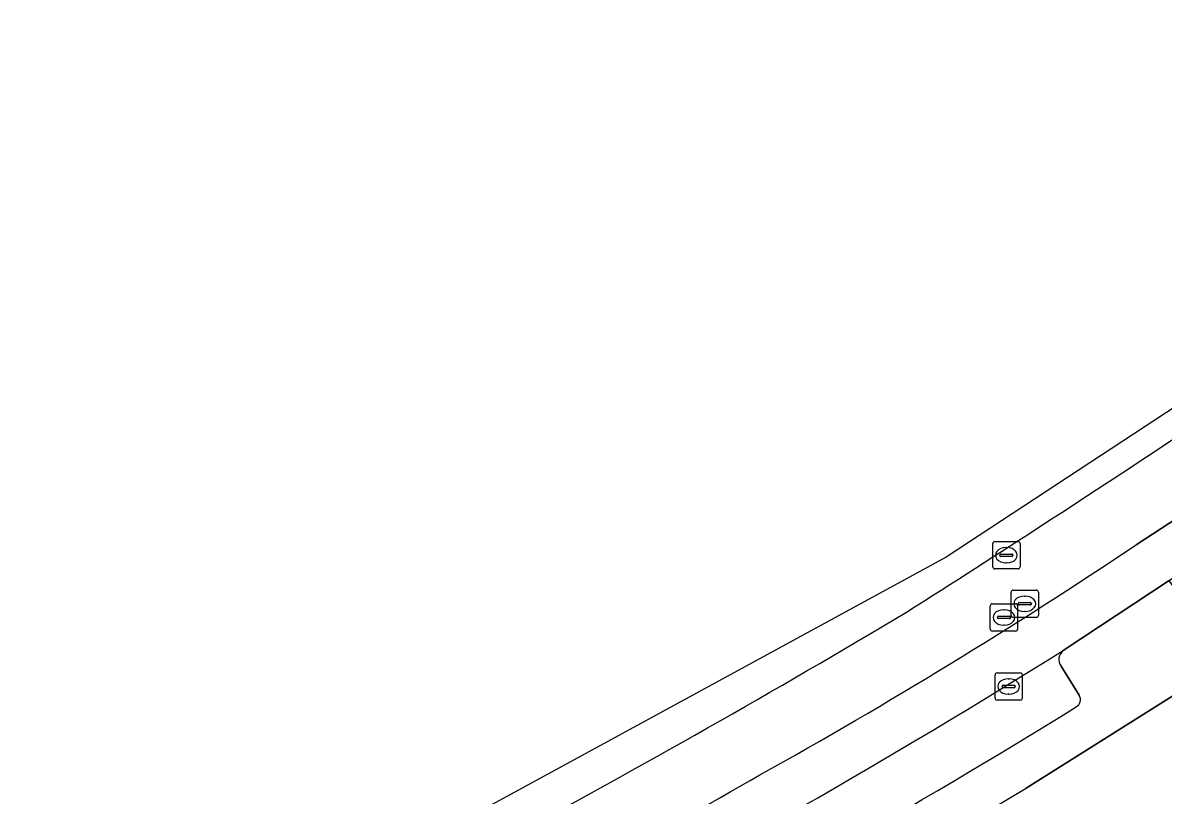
# Model space of a CAD drawing. Extents: x 159960 to 160866, y 382700 to 383354.
# Drawn here: x 160223.91 to 160265.69, y 383323.04 to 383351.34 of the extents above; entities that cross this region are included whole.
import ezdxf

# ---------------------------------------------------------------- set-up
doc = ezdxf.new("R2010")
doc.units = 0
for name, color, linetype in [('IMGEO_Erf', 7, 'Continuous'), ('IMGEO_Kolk', 7, 'Continuous'), ('IMGEO_Parkeervlak_open', 7, 'Continuous'), ('IMGEO_Rijbaan_lokaal_gesloten', 7, 'Continuous'), ('IMGEO_Rijbaan_lokaal_open', 7, 'Continuous'), ('IMGEO_Rioolput', 7, 'Continuous'), ('IMGEO_Voetpad_open', 7, 'Continuous')]:
    doc.layers.add(name, color=color, linetype=linetype)

msp = doc.modelspace()

# ---------------------------------------------------------------- linework, layer by layer
at = {"layer": 'IMGEO_Erf'}
msp.add_lwpolyline([(160275.441, 383332.587), (160260.671, 383323.305)], dxfattribs=at)
msp.add_arc((160085.395, 383613.072), 338.654, 297.16494, 301.16911, dxfattribs=at)
at = {"layer": 'IMGEO_Kolk'}
for p, q in [((160259.531, 383326.598), (160259.531, 383327.45)), ((160259.606, 383327.524), (160260.458, 383327.524)), ((160260.019, 383327.304), (160260.044, 383327.304)), ((160260.532, 383327.45), (160260.532, 383326.598)), ((160259.79, 383327.018), (160259.79, 383327.03)), ((160260.228, 383326.981), (160259.83, 383326.981)), ((160259.833, 383327.067), (160260.231, 383327.067)), ((160260.274, 383327.03), (160260.274, 383327.018)), ((160260.458, 383326.524), (160259.606, 383326.524)), ((160260.042, 383326.744), (160260.017, 383326.744))]:
    msp.add_line(p, q, dxfattribs=at)
for points in [[(160259.531, 383326.598), (160259.531, 383327.45)], [(160259.606, 383327.524), (160260.458, 383327.524)], [(160260.532, 383327.45), (160260.532, 383326.598)], [(160260.458, 383326.524), (160259.606, 383326.524)]]:
    msp.add_lwpolyline(points, dxfattribs=at)
for centre, radius, start, end in [((160259.608, 383327.448), 0.0765, 91.552, 178.448), ((160259.608, 383327.448), 0.0765, 91.552, 178.448), ((160260.456, 383327.448), 0.0765, 1.552, 88.448), ((160260.456, 383327.448), 0.0765, 1.552, 88.448), ((160259.83, 383327.027), 0.0403, 85.8775, 175.7526), ((160259.827, 383327.017), 0.0366, 178.938, 274.7102), ((160260.231, 383327.024), 0.043, 264.8664, 352.4533), ((160260.235, 383327.029), 0.0386, 1.7309, 96.639), ((160259.608, 383326.6), 0.0765, 181.552, 268.448), ((160259.608, 383326.6), 0.0765, 181.552, 268.448), ((160260.456, 383326.6), 0.0765, 271.552, 358.448), ((160260.456, 383326.6), 0.0765, 271.552, 358.448)]:
    msp.add_arc(centre, radius, start, end, dxfattribs=at)
for centre, major_axis, ratio, start_param, end_param in [((160260.018, 383327.024), (-0.387, 0.002), 0.722429, 4.712389, 7.853982), ((160260.043, 383327.024), (-0.39, 0.002), 0.717154, 1.570796, 4.712389)]:
    msp.add_ellipse(centre, major_axis=major_axis, ratio=ratio, start_param=start_param, end_param=end_param, dxfattribs=at)
at = {"layer": 'IMGEO_Parkeervlak_open'}
msp.add_lwpolyline([(160262.616, 383326.703), (160261.95, 383327.77)], dxfattribs=at)
for centre, radius, start, end in [((160095.99, 383595.123), 314.234, 297.81938, 301.89791), ((160262.274, 383328.014), 0.405, 126.2618, 217.0006), ((160262.354, 383326.542), 0.308, 299.623, 31.6142), ((160079.355, 383624.312), 349.816, 298.12116, 301.5717)]:
    msp.add_arc(centre, radius, start, end, dxfattribs=at)
at = {"layer": 'IMGEO_Rijbaan_lokaal_gesloten'}
for points in [[(160292.227, 383351.338), (160278.765, 383345.555), (160257.736, 383331.761), (160223.911, 383313.333)], [(160274.252, 383338.459), (160264.698, 383332.211)], [(160262.034, 383328.341), (160265.918, 383330.903), (160267.452, 383331.957), (160274.337, 383336.47)]]:
    msp.add_lwpolyline(points, dxfattribs=at)
for centre, radius, start, end in [((159989.662, 383751.543), 498.996, 302.29795, 303.67825), ((160153.866, 383497.954), 199.385, 299.12792, 303.77056), ((160063.506, 383652.236), 375.714, 298.29792, 300.87085), ((160095.99, 383595.123), 314.234, 297.81938, 301.89791), ((160091.902, 383599.767), 318.516, 295.14274, 299.94982)]:
    msp.add_arc(centre, radius, start, end, dxfattribs=at)
at = {"layer": 'IMGEO_Rijbaan_lokaal_open'}
msp.add_lwpolyline([(160264.698, 383332.211), (160274.252, 383338.459)], dxfattribs=at)
for centre, radius, start, end in [((159989.662, 383751.543), 498.996, 302.29795, 303.67825), ((160153.866, 383497.954), 199.385, 299.12792, 303.77056), ((160063.506, 383652.236), 375.714, 298.29792, 300.87085), ((160091.902, 383599.767), 318.516, 295.14274, 299.94982)]:
    msp.add_arc(centre, radius, start, end, dxfattribs=at)
at = {"layer": 'IMGEO_Rioolput'}
for p, q in [((160259.522, 383332.333), (160260.374, 383332.333)), ((160259.447, 383331.407), (160259.447, 383332.259)), ((160259.935, 383332.113), (160259.96, 383332.113)), ((160260.448, 383332.259), (160260.448, 383331.407)), ((160259.706, 383331.827), (160259.706, 383331.839)), ((160260.144, 383331.79), (160259.746, 383331.79)), ((160259.749, 383331.876), (160260.147, 383331.876)), ((160259.958, 383331.553), (160259.933, 383331.553)), ((160260.19, 383331.839), (160260.19, 383331.827)), ((160260.374, 383331.333), (160259.522, 383331.333)), ((160260.121, 383329.629), (160260.121, 383330.481)), ((160260.196, 383330.555), (160261.048, 383330.555)), ((160260.609, 383330.335), (160260.634, 383330.335)), ((160261.122, 383330.481), (160261.122, 383329.629)), ((160259.359, 383329.128), (160259.359, 383329.98)), ((160259.434, 383330.054), (160260.286, 383330.054)), ((160259.847, 383329.834), (160259.872, 383329.834)), ((160260.36, 383329.98), (160260.36, 383329.128)), ((160260.38, 383330.049), (160260.38, 383330.061)), ((160260.818, 383330.012), (160260.42, 383330.012)), ((160260.423, 383330.098), (160260.821, 383330.098)), ((160260.864, 383330.061), (160260.864, 383330.049)), ((160259.618, 383329.548), (160259.618, 383329.56)), ((160260.056, 383329.511), (160259.658, 383329.511)), ((160259.661, 383329.597), (160260.059, 383329.597)), ((160260.102, 383329.56), (160260.102, 383329.548)), ((160261.048, 383329.555), (160260.196, 383329.555)), ((160260.632, 383329.775), (160260.607, 383329.775)), ((160260.286, 383329.054), (160259.434, 383329.054)), ((160259.87, 383329.274), (160259.845, 383329.274))]:
    msp.add_line(p, q, dxfattribs=at)
for points in [[(160259.522, 383332.333), (160260.374, 383332.333)], [(160259.447, 383331.407), (160259.447, 383332.259)], [(160260.448, 383332.259), (160260.448, 383331.407)], [(160260.374, 383331.333), (160259.522, 383331.333)], [(160260.121, 383329.629), (160260.121, 383330.481)], [(160260.196, 383330.555), (160261.048, 383330.555)], [(160261.122, 383330.481), (160261.122, 383329.629)], [(160259.359, 383329.128), (160259.359, 383329.98)], [(160259.434, 383330.054), (160260.286, 383330.054)], [(160260.36, 383329.98), (160260.36, 383329.128)], [(160261.048, 383329.555), (160260.196, 383329.555)], [(160260.286, 383329.054), (160259.434, 383329.054)]]:
    msp.add_lwpolyline(points, dxfattribs=at)
for centre, radius, start, end in [((160259.524, 383332.257), 0.0765, 91.552, 178.448), ((160259.524, 383332.257), 0.0765, 91.552, 178.448), ((160260.372, 383332.257), 0.0765, 1.552, 88.448), ((160260.372, 383332.257), 0.0765, 1.552, 88.448), ((160259.746, 383331.836), 0.0403, 85.8775, 175.7526), ((160259.743, 383331.826), 0.0366, 178.938, 274.7102), ((160260.147, 383331.833), 0.043, 264.8664, 352.4533), ((160260.151, 383331.838), 0.0386, 1.7309, 96.639), ((160259.524, 383331.409), 0.0765, 181.552, 268.448), ((160259.524, 383331.409), 0.0765, 181.552, 268.448), ((160260.372, 383331.409), 0.0765, 271.552, 358.448), ((160260.372, 383331.409), 0.0765, 271.552, 358.448), ((160260.198, 383330.479), 0.0765, 91.552, 178.448), ((160260.198, 383330.479), 0.0765, 91.552, 178.448), ((160261.046, 383330.479), 0.0765, 1.552, 88.448), ((160261.046, 383330.479), 0.0765, 1.552, 88.448), ((160259.436, 383329.978), 0.0765, 91.552, 178.448), ((160259.436, 383329.978), 0.0765, 91.552, 178.448), ((160260.284, 383329.978), 0.0765, 1.552, 88.448), ((160260.284, 383329.978), 0.0765, 1.552, 88.448), ((160260.42, 383330.058), 0.0403, 85.8775, 175.7526), ((160260.417, 383330.048), 0.0366, 178.938, 274.7102), ((160260.821, 383330.055), 0.043, 264.8664, 352.4533), ((160260.825, 383330.06), 0.0386, 1.7309, 96.639), ((160259.658, 383329.557), 0.0403, 85.8775, 175.7526), ((160259.655, 383329.547), 0.0366, 178.938, 274.7102), ((160260.059, 383329.554), 0.043, 264.8664, 352.4533), ((160260.063, 383329.559), 0.0386, 1.7309, 96.639), ((160260.198, 383329.631), 0.0765, 181.552, 268.448), ((160260.198, 383329.631), 0.0765, 181.552, 268.448), ((160261.046, 383329.631), 0.0765, 271.552, 358.448), ((160261.046, 383329.631), 0.0765, 271.552, 358.448), ((160259.436, 383329.13), 0.0765, 181.552, 268.448), ((160259.436, 383329.13), 0.0765, 181.552, 268.448), ((160260.284, 383329.13), 0.0765, 271.552, 358.448), ((160260.284, 383329.13), 0.0765, 271.552, 358.448)]:
    msp.add_arc(centre, radius, start, end, dxfattribs=at)
for centre, major_axis, ratio, start_param, end_param in [((160259.934, 383331.833), (-0.387, 0.002), 0.722429, 4.712389, 7.853982), ((160259.959, 383331.833), (-0.39, 0.002), 0.717154, 1.570796, 4.712389), ((160260.608, 383330.055), (-0.387, 0.002), 0.722429, 4.712389, 7.853982), ((160260.633, 383330.055), (-0.39, 0.002), 0.717154, 1.570796, 4.712389), ((160259.846, 383329.554), (-0.387, 0.002), 0.722429, 4.712389, 7.853982), ((160259.871, 383329.554), (-0.39, 0.002), 0.717154, 1.570796, 4.712389)]:
    msp.add_ellipse(centre, major_axis=major_axis, ratio=ratio, start_param=start_param, end_param=end_param, dxfattribs=at)
at = {"layer": 'IMGEO_Voetpad_open'}
for points in [[(160260.671, 383323.305), (160275.441, 383332.587)], [(160266.873, 383329.526), (160265.918, 383330.903), (160262.034, 383328.341)], [(160261.95, 383327.77), (160262.616, 383326.703)]]:
    msp.add_lwpolyline(points, dxfattribs=at)
for centre, radius, start, end in [((160262.274, 383328.014), 0.405, 126.2618, 217.0006), ((160262.354, 383326.542), 0.308, 299.623, 31.6142), ((160079.355, 383624.312), 349.816, 298.12116, 301.5717), ((160085.395, 383613.072), 338.654, 297.16494, 301.16911)]:
    msp.add_arc(centre, radius, start, end, dxfattribs=at)

doc.saveas('drawing.dxf')
